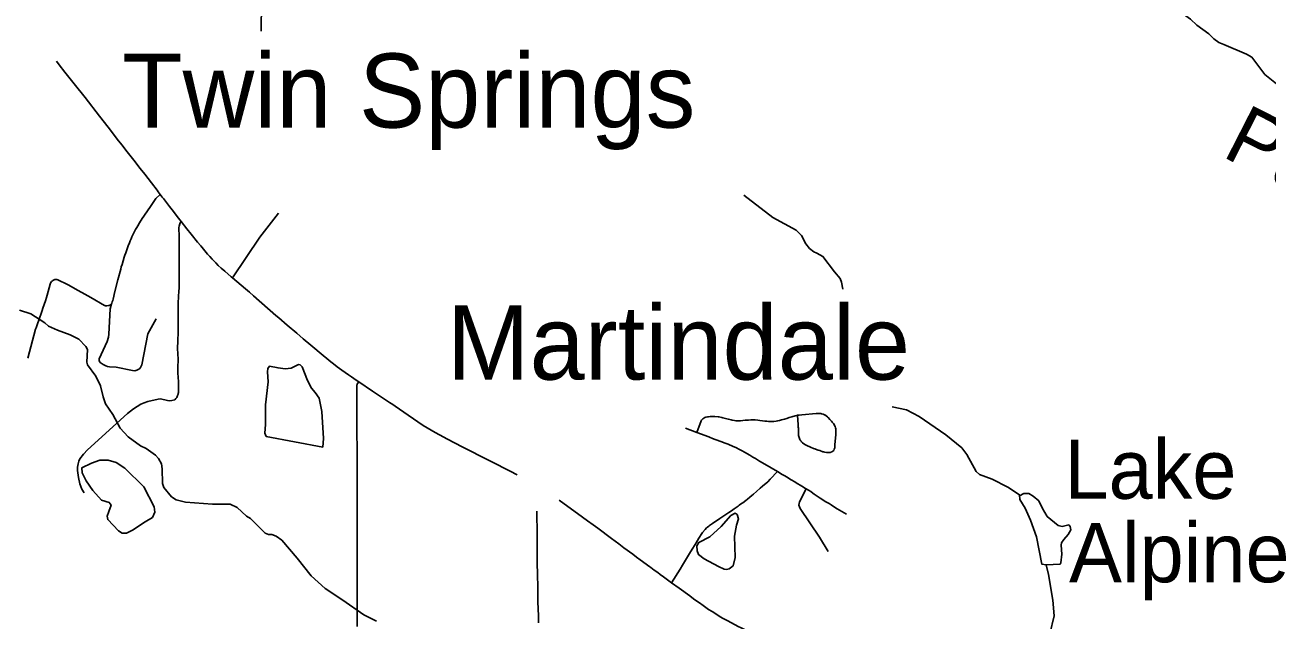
# Model space of a CAD drawing. Extents: x -19 to 366, y -4 to 359.
# Drawn here: x 143.105 to 144.78, y 189.689 to 190.492 of the extents above; entities that cross this region are included whole.
import ezdxf

# ---------------------------------------------------------------- set-up
doc = ezdxf.new("R2010")
doc.units = 0
for name, color, linetype in [('Level 24', 7, 'Continuous'), ('Level 31', 7, 'Continuous'), ('Level 32', 7, 'Continuous'), ('Level 35', 7, 'Continuous'), ('Level 60', 7, 'Continuous')]:
    doc.layers.add(name, color=color, linetype=linetype)

msp = doc.modelspace()

# ---------------------------------------------------------------- linework, layer by layer
at = {"layer": 'Level 31'}
for points in [[(143.2873, 190.2627), (143.2846, 190.2662), (143.2831, 190.2687), (143.2756, 190.2784), (143.2666, 190.2901), (143.2603, 190.2981), (143.2517, 190.3091), (143.241, 190.3227), (143.2358, 190.3293), (143.231, 190.3354), (143.217, 190.3536), (143.2053, 190.3686), (143.1859, 190.3935), (143.1713, 190.412), (143.1588, 190.4279), (143.151, 190.4379), (143.1473, 190.4426)], [(143.2873, 190.2627), (143.2815, 190.2572), (143.2786, 190.2533), (143.2768, 190.2507), (143.275, 190.248), (143.2691, 190.2394), (143.267, 190.2364), (143.2652, 190.2338), (143.263, 190.2305), (143.2594, 190.2248), (143.2569, 190.2207), (143.2557, 190.2185), (143.254, 190.2155), (143.2513, 190.2102), (143.2492, 190.2056), (143.248, 190.2028), (143.247, 190.2005), (143.2459, 190.1976), (143.2442, 190.1934), (143.2408, 190.1842), (143.2397, 190.181), (143.2388, 190.1784), (143.2358, 190.1685), (143.2347, 190.1651), (143.234, 190.1623), (143.2301, 190.1478), (143.2262, 190.1321), (143.2238, 190.1218), (143.2233, 190.1198), (143.2227, 190.1179), (143.2221, 190.1164), (143.2216, 190.1155)], [(143.2873, 190.2627), (143.2899, 190.2593), (143.2916, 190.2575), (143.2998, 190.2468), (143.3033, 190.2423), (143.3121, 190.2308), (143.3156, 190.2263)], [(143.3848, 190.1504), (143.383, 190.1519), (143.3743, 190.1595), (143.3696, 190.1636), (143.3656, 190.1672), (143.3622, 190.1705), (143.3574, 190.1754), (143.3541, 190.179), (143.3512, 190.1824), (143.3419, 190.1934), (143.3376, 190.1986), (143.3289, 190.2095), (143.3233, 190.2165), (143.3156, 190.2263)], [(143.2216, 190.1155), (143.221, 190.1149), (143.2201, 190.1142), (143.2186, 190.1133), (143.2179, 190.113), (143.2174, 190.1129), (143.2155, 190.1126), (143.2143, 190.1126), (143.2134, 190.1127), (143.2127, 190.1129), (143.212, 190.1132), (143.1937, 190.1239), (143.1817, 190.1307), (143.176, 190.1339), (143.1641, 190.1403), (143.1615, 190.1417), (143.1502, 190.1474), (143.1492, 190.1478), (143.1481, 190.1482), (143.1468, 190.1482), (143.1456, 190.1481), (143.145, 190.148), (143.1444, 190.1478), (143.1434, 190.1474), (143.1425, 190.1469), (143.142, 190.1465), (143.1414, 190.146), (143.1408, 190.1454), (143.14, 190.1443), (143.1394, 190.1431), (143.1391, 190.142), (143.1348, 190.1268), (143.1339, 190.1238), (143.1325, 190.1195), (143.1291, 190.1093), (143.1281, 190.1062), (143.1231, 190.0918), (143.1225, 190.0899), (143.1199, 190.0831), (143.1191, 190.081), (143.109, 190.0419)], [(143.5549, 190.0101), (143.5515, 190.0124), (143.5452, 190.0167), (143.5413, 190.0195), (143.5323, 190.0259), (143.5259, 190.0305), (143.5211, 190.0342), (143.5172, 190.0373), (143.5118, 190.0417), (143.5068, 190.0458), (143.4903, 190.0597), (143.4801, 190.0682), (143.4713, 190.0757), (143.4586, 190.0865), (143.4471, 190.0964), (143.4433, 190.0998), (143.4132, 190.126), (143.4076, 190.1309), (143.4024, 190.1354), (143.3848, 190.1504)], [(143.2216, 190.1155), (143.2197, 190.1086), (143.2182, 190.0744), (143.2174, 190.0702), (143.2158, 190.0645), (143.2051, 190.0411), (143.2048, 190.0383), (143.2065, 190.0361), (143.2103, 190.0336), (143.2139, 190.0319), (143.2162, 190.031), (143.2189, 190.0304), (143.2277, 190.0297), (143.2499, 190.0254), (143.2529, 190.0251), (143.2558, 190.0258), (143.2592, 190.0278), (143.2609, 190.0296), (143.2625, 190.0331), (143.2705, 190.075), (143.2817, 190.0953)], [(143.553, 189.6799), (143.5529, 189.7075), (143.5529, 189.7196), (143.5529, 189.7286), (143.5528, 189.7397), (143.5528, 189.7433), (143.5527, 189.7504), (143.5527, 189.7584), (143.5526, 189.767), (143.5526, 189.7726), (143.5527, 189.784), (143.5526, 189.7967), (143.5526, 189.8101), (143.5526, 189.8196), (143.5526, 189.8231), (143.5527, 189.837), (143.5528, 189.8474), (143.5526, 189.8633), (143.5526, 189.8735), (143.5526, 189.8818), (143.5526, 189.8893), (143.5527, 189.8961), (143.5527, 189.9008), (143.5527, 189.9055), (143.5526, 189.9148), (143.5526, 189.922), (143.5525, 189.9389), (143.5524, 189.9548), (143.5524, 189.969), (143.5524, 189.9796), (143.5524, 189.9856), (143.5523, 189.9964), (143.5522, 190.0006), (143.5523, 190.0027), (143.5524, 190.0044), (143.5525, 190.0056), (143.5527, 190.0064), (143.553, 190.0073), (143.5533, 190.008), (143.5549, 190.0101)], [(143.7684, 189.8846), (143.759, 189.8894), (143.7334, 189.9026), (143.73, 189.9044), (143.6953, 189.9219), (143.6737, 189.9332), (143.6696, 189.9353), (143.6581, 189.9417), (143.6419, 189.9514), (143.6215, 189.9653), (143.6042, 189.9772), (143.601, 189.9794), (143.5964, 189.9824), (143.5734, 189.9977), (143.5549, 190.0101)], [(144.0108, 189.9418), (143.9955, 189.9477)], [(144.1194, 189.8891), (144.1023, 189.8992), (144.0954, 189.9033), (144.0898, 189.9065), (144.0864, 189.9085), (144.082, 189.9111), (144.0752, 189.9151), (144.0719, 189.917), (144.0682, 189.9189), (144.0631, 189.9214), (144.0599, 189.9229), (144.053, 189.9259), (144.0488, 189.9274), (144.0429, 189.9296), (144.037, 189.9318), (144.0339, 189.9329), (144.0311, 189.9341), (144.0288, 189.935), (144.0268, 189.9357), (144.0108, 189.9418)], [(144.1194, 189.8891), (144.1096, 189.8787), (144.1063, 189.8754), (144.0992, 189.8692), (144.096, 189.8665), (144.0912, 189.8622), (144.087, 189.8586), (144.0847, 189.8567), (144.0821, 189.8545), (144.0789, 189.852), (144.0766, 189.85), (144.0727, 189.8471), (144.0709, 189.8458), (144.068, 189.8437), (144.0665, 189.8426), (144.0611, 189.8386), (144.0595, 189.8374), (144.0563, 189.8353), (144.054, 189.8338), (144.0498, 189.8312), (144.0473, 189.8294), (144.0446, 189.8277), (144.0419, 189.8259), (144.0318, 189.8191), (144.0277, 189.8162), (144.0267, 189.8155), (144.0251, 189.8142), (144.0238, 189.813), (144.0219, 189.811), (144.0185, 189.8069), (144.0177, 189.8056), (144.0134, 189.7991), (144.0097, 189.7929), (144.0052, 189.7858), (144.0022, 189.7807), (143.9982, 189.774), (143.9916, 189.7626), (143.9884, 189.7573), (143.9768, 189.7391)], [(144.158, 189.8659), (144.1573, 189.8663), (144.1523, 189.8695), (144.1446, 189.8739), (144.1427, 189.875), (144.1379, 189.8781), (144.1358, 189.8794), (144.1327, 189.8814), (144.1286, 189.8839), (144.126, 189.8852), (144.1194, 189.8891)], [(144.158, 189.8659), (144.1491, 189.8484), (144.1482, 189.8436), (144.1499, 189.8394), (144.1761, 189.8004), (144.1879, 189.7811)], [(144.2127, 189.8315), (144.2, 189.8387), (144.1963, 189.8411), (144.1919, 189.844), (144.189, 189.8458), (144.1873, 189.8467), (144.1839, 189.8488), (144.1806, 189.8511), (144.1771, 189.8533), (144.1729, 189.8558), (144.1714, 189.8568), (144.1689, 189.8585), (144.1672, 189.8598), (144.1643, 189.862), (144.1613, 189.8638), (144.158, 189.8659)], [(143.9768, 189.7391), (143.9695, 189.7444), (143.9658, 189.7471), (143.9615, 189.7503), (143.9581, 189.7528), (143.9534, 189.7562), (143.9487, 189.7597), (143.9473, 189.7607), (143.9345, 189.7701), (143.9295, 189.7737), (143.9243, 189.7778), (143.9125, 189.7864), (143.9055, 189.7916), (143.8958, 189.7989), (143.8771, 189.8126), (143.8711, 189.817), (143.8633, 189.8226), (143.8565, 189.8275), (143.8252, 189.8505)], [(143.7949, 189.8358), (143.795, 189.8304), (143.795, 189.8272), (143.7955, 189.8119), (143.7955, 189.8084), (143.7954, 189.7925), (143.7953, 189.7861), (143.7953, 189.783), (143.7954, 189.772), (143.7955, 189.7671), (143.7959, 189.749), (143.7963, 189.7343), (143.7964, 189.7301), (143.7964, 189.7228), (143.7965, 189.7182), (143.7966, 189.7133), (143.7972, 189.6943), (143.7973, 189.6851)], [(144.0894, 189.669), (144.0789, 189.674), (144.0724, 189.6772), (144.0695, 189.6786), (144.0673, 189.6797), (144.0616, 189.6827), (144.0524, 189.6876), (144.0463, 189.6909), (144.0424, 189.6932), (144.0391, 189.6952), (144.0312, 189.7001), (144.0265, 189.7032), (144.0193, 189.7083), (144.0142, 189.7118), (144.0095, 189.7152), (144.0064, 189.7175), (144.0011, 189.7214), (143.9869, 189.7317), (143.9768, 189.7391)]]:
    msp.add_lwpolyline(points, dxfattribs=at)
at = {"layer": 'Level 32'}
for points in [[(143.426, 190.7147), (143.4234, 190.4833)], [(143.4469, 190.2377), (143.4214, 190.2053), (143.3848, 190.1504)], [(143.3156, 190.2263), (143.3142, 190.2245), (143.3136, 190.2234), (143.3127, 190.2201), (143.3124, 190.2184), (143.3124, 190.2167), (143.3127, 190.2073), (143.3128, 190.2055), (143.313, 190.1775), (143.313, 190.1561), (143.3128, 190.1359), (143.3126, 190.1327), (143.3117, 190.1166), (143.3115, 190.1125), (143.3114, 190.1094), (143.3114, 190.1073), (143.3114, 190.1019), (143.3114, 190.0996), (143.3115, 190.0938), (143.3115, 190.0901), (143.3114, 190.0871), (143.3114, 190.0827), (143.3115, 190.0788), (143.3114, 190.0752), (143.3113, 190.0731), (143.3112, 190.0693), (143.3109, 190.0637), (143.3107, 190.0568), (143.3107, 190.0552), (143.3108, 190.0536), (143.311, 190.0494), (143.3112, 190.0455), (143.3113, 190.0428), (143.3113, 190.0363), (143.3112, 190.0337), (143.3111, 190.0288), (143.311, 190.0264), (143.311, 190.0236), (143.3112, 190.0207), (143.3114, 190.0173), (143.3119, 190.0091), (143.312, 190.0067), (143.3121, 190.0037), (143.3121, 190.0019), (143.3121, 189.9988), (143.3121, 189.9972), (143.3119, 189.9956), (143.3117, 189.9942), (143.3115, 189.9935), (143.3108, 189.9917), (143.3105, 189.991), (143.31, 189.9901), (143.3095, 189.9891), (143.3084, 189.9876), (143.3068, 189.9858), (143.3028, 189.9849), (143.2999, 189.9846), (143.2969, 189.9851), (143.2875, 189.987), (143.2847, 189.9868), (143.2704, 189.9835), (143.2655, 189.9818), (143.2613, 189.9799), (143.2511, 189.9736), (143.243, 189.9673), (143.1892, 189.9182), (143.1837, 189.9126), (143.179, 189.9062), (143.1775, 189.903), (143.1765, 189.8993), (143.176, 189.8952), (143.176, 189.8905), (143.177, 189.881), (143.179, 189.8727), (143.1816, 189.8654), (143.1846, 189.8602)], [(144.1466, 189.965), (144.1456, 189.9648), (144.1432, 189.9641), (144.139, 189.9631), (144.1351, 189.9619), (144.132, 189.9608), (144.1291, 189.9599), (144.1269, 189.9592), (144.1249, 189.9587), (144.1224, 189.9581), (144.1198, 189.9576), (144.1178, 189.9571), (144.1146, 189.9566), (144.1125, 189.9565), (144.1093, 189.9566), (144.1073, 189.9567), (144.1049, 189.9569), (144.1022, 189.9572), (144.0991, 189.9577), (144.0958, 189.9581), (144.0932, 189.9584), (144.0894, 189.9588), (144.0878, 189.9589), (144.0852, 189.9589), (144.0836, 189.9589), (144.0805, 189.9586), (144.0758, 189.9582), (144.0727, 189.9578), (144.0696, 189.9576), (144.068, 189.9575), (144.066, 189.9575), (144.0634, 189.9577), (144.0614, 189.958), (144.0582, 189.9586), (144.0572, 189.9588), (144.0554, 189.9592), (144.0533, 189.9597), (144.0511, 189.9604), (144.046, 189.9617), (144.0444, 189.9621), (144.0406, 189.9629), (144.0395, 189.963), (144.035, 189.9634), (144.0328, 189.9635), (144.0308, 189.9635), (144.0286, 189.9633), (144.0265, 189.963), (144.025, 189.9628), (144.023, 189.9623), (144.0216, 189.9619), (144.0187, 189.9603), (144.0182, 189.9598), (144.0172, 189.9585), (144.0165, 189.9575), (144.0108, 189.9418)], [(144.1466, 189.965), (144.1473, 189.952), (144.1475, 189.949), (144.1476, 189.9475), (144.1478, 189.9433), (144.1479, 189.9407), (144.1479, 189.939), (144.148, 189.9376), (144.1492, 189.9336), (144.1497, 189.9323), (144.1501, 189.9314), (144.1512, 189.9299), (144.1519, 189.929), (144.1524, 189.9285), (144.1532, 189.9278), (144.1564, 189.9257), (144.1591, 189.9242), (144.1638, 189.9221), (144.1681, 189.9204), (144.1698, 189.9197), (144.1707, 189.9194), (144.1745, 189.9181), (144.1761, 189.9175), (144.1766, 189.9173), (144.1808, 189.9159), (144.1824, 189.9155), (144.1829, 189.9154), (144.1856, 189.915), (144.1872, 189.9149), (144.1886, 189.9149), (144.1905, 189.9149), (144.1927, 189.9155), (144.1943, 189.9165), (144.1953, 189.9175), (144.196, 189.9193), (144.1966, 189.9213), (144.1969, 189.9242), (144.1969, 189.9253), (144.1983, 189.9389), (144.1983, 189.9438), (144.198, 189.9465), (144.1977, 189.9479), (144.1972, 189.9497), (144.1965, 189.9511), (144.1957, 189.9525), (144.1949, 189.9537), (144.1937, 189.9552), (144.1933, 189.9558), (144.1923, 189.9569), (144.1901, 189.9594), (144.1878, 189.9621), (144.1869, 189.963), (144.1852, 189.9643), (144.1834, 189.9655), (144.183, 189.9657), (144.181, 189.9665), (144.1804, 189.9667), (144.1787, 189.967), (144.1778, 189.9672), (144.1762, 189.9673), (144.1751, 189.9674), (144.1714, 189.9674), (144.1521, 189.9656), (144.1488, 189.9652), (144.1466, 189.965)]]:
    msp.add_lwpolyline(points, dxfattribs=at)
at = {"layer": 'Level 35'}
for points in [[(144.5984, 190.55), (144.6188, 190.5349), (144.6464, 190.5209), (144.6763, 190.4994), (144.6848, 190.4913), (144.701, 190.4796), (144.7079, 190.473), (144.7147, 190.468), (144.7212, 190.465), (144.7516, 190.4519), (144.759, 190.4479), (144.7766, 190.4248), (144.7966, 190.4086)], [(144.2075, 190.1349), (144.2057, 190.1447), (144.2038, 190.1494), (144.1962, 190.1585), (144.1807, 190.1793), (144.1726, 190.1838), (144.1684, 190.1855), (144.1625, 190.19), (144.1577, 190.1963), (144.1518, 190.2077), (144.1447, 190.2146), (144.113, 190.2318), (144.0741, 190.2618)], [(143.0975, 190.1066), (143.1127, 190.1019), (143.1319, 190.0898), (143.1367, 190.0853), (143.1487, 190.0798), (143.166, 190.0736), (143.1774, 190.0676), (143.1871, 190.0578), (143.1892, 190.0536), (143.1883, 190.0365), (143.1891, 190.0329), (143.2005, 190.0178), (143.2069, 190.0047), (143.2103, 189.9897), (143.2136, 189.9804), (143.2232, 189.9662), (143.2333, 189.9478), (143.2443, 189.9359), (143.2607, 189.9238), (143.2683, 189.9201), (143.2811, 189.9112), (143.2851, 189.9065), (143.2889, 189.8995), (143.2901, 189.8926), (143.2905, 189.8729), (143.2921, 189.8676), (143.3027, 189.8551), (143.309, 189.851), (143.3214, 189.8476), (143.358, 189.8451), (143.3817, 189.8452), (143.391, 189.8407), (143.4036, 189.829), (143.4089, 189.8256), (143.4289, 189.8059), (143.4333, 189.8042), (143.4377, 189.804), (143.4436, 189.802), (143.4514, 189.7965), (143.4721, 189.7721), (143.4907, 189.7484), (143.5095, 189.7312), (143.5333, 189.7154), (143.5618, 189.6956), (143.5788, 189.6871)], [(143.4301, 189.9365), (143.4282, 189.9409), (143.4293, 189.9525), (143.4293, 189.9789), (143.4328, 190.01), (143.432, 190.0235), (143.4322, 190.0282), (143.4348, 190.0313), (143.4462, 190.0289), (143.4559, 190.0278), (143.464, 190.0287), (143.4735, 190.0337), (143.476, 190.033), (143.4788, 190.0303), (143.4859, 190.0121), (143.4913, 190.0017), (143.496, 189.9958), (143.5018, 189.9879), (143.5054, 189.9703), (143.5073, 189.9336), (143.5064, 189.9222)], [(144.4089, 189.8786), (144.3917, 189.8852), (144.3875, 189.8893), (144.3748, 189.9119), (144.368, 189.9209), (144.3465, 189.9387), (144.3105, 189.9632), (144.2936, 189.9725), (144.2742, 189.9763)], [(143.5064, 189.9222), (143.4301, 189.9365)], [(143.267, 189.8212), (143.2771, 189.8271), (143.2799, 189.8341), (143.2793, 189.8413), (143.2651, 189.8684), (143.2394, 189.8938), (143.2278, 189.9013), (143.2173, 189.9043), (143.206, 189.9044), (143.1946, 189.9006), (143.1817, 189.8943), (143.1819, 189.8874), (143.1875, 189.8766), (143.1965, 189.8634), (143.2081, 189.8507), (143.2185, 189.8475), (143.221, 189.8439), (143.2182, 189.835), (143.2158, 189.8289), (143.2166, 189.8242), (143.231, 189.8092), (143.2362, 189.806), (143.2419, 189.8061), (143.25, 189.8101)], [(144.4867, 189.6703), (144.4923, 189.6944), (144.4908, 189.7155), (144.4848, 189.7502), (144.4817, 189.7633), (144.476, 189.764), (144.4685, 189.801), (144.4606, 189.8234), (144.4535, 189.8397), (144.4464, 189.8516), (144.4457, 189.8577), (144.4299, 189.8682), (144.4089, 189.8786)], [(144.4458, 189.8565), (144.4515, 189.8594), (144.4582, 189.8594), (144.4641, 189.856), (144.4717, 189.8494), (144.4767, 189.8394), (144.4832, 189.8286), (144.498, 189.8165), (144.5031, 189.815), (144.5122, 189.8171), (144.5139, 189.8149), (144.5149, 189.8105), (144.5113, 189.804), (144.5053, 189.7974), (144.5025, 189.7928), (144.5017, 189.7896), (144.5029, 189.7778), (144.5014, 189.766), (144.5005, 189.7643), (144.4817, 189.7633)], [(144.0208, 189.7714), (144.0132, 189.777), (144.0111, 189.7822), (144.0109, 189.7888), (144.0133, 189.7936), (144.0281, 189.8012), (144.0436, 189.815), (144.0568, 189.8298), (144.0625, 189.8329), (144.0652, 189.831), (144.0667, 189.8255), (144.0641, 189.8166), (144.0613, 189.8017), (144.0622, 189.7733), (144.0596, 189.7619), (144.0545, 189.7579), (144.0507, 189.7569), (144.0475, 189.7573), (144.0399, 189.761)], [(143.25, 189.8101), (143.267, 189.8212)], [(144.0208, 189.7714), (144.0399, 189.761)]]:
    msp.add_lwpolyline(points, dxfattribs=at)
at = {"layer": 'Level 60'}
for points in [[(146.7783, 1.697), (146.5788, 10.3131), (146.3785, 18.9294), (146.1776, 27.5458), (145.9759, 36.1624), (145.7736, 44.7791), (145.5705, 53.396), (145.3668, 62.013), (145.1624, 70.6301), (144.9572, 79.2474), (144.7514, 87.8648), (144.5449, 96.4823), (144.3377, 105.1), (144.1299, 113.7179), (143.9213, 122.3359), (143.712, 130.954), (143.5021, 139.5723), (143.2915, 148.1907), (143.0802, 156.8092), (142.8682, 165.4279), (142.6555, 174.0468), (142.4422, 182.6658), (142.2282, 191.2849), (142.0135, 199.9042), (141.7981, 208.5236), (141.582, 217.1432), (141.3653, 225.7629), (141.1479, 234.3828), (140.9298, 243.0028), (140.711, 251.623), (140.4916, 260.2433), (140.2715, 268.8638), (140.0508, 277.4844), (139.8293, 286.1051), (139.6072, 294.726), (139.3845, 303.3471), (139.161, 311.9683), (138.937, 320.5896), (138.7122, 329.2111), (138.4868, 337.8328), (138.2607, 346.4546)], [(0, 189.5162), (7.1121, 189.5206), (14.2243, 189.5339), (21.3364, 189.556), (28.4484, 189.5869), (35.5605, 189.6267), (42.6725, 189.6754), (49.7844, 189.7329), (56.8962, 189.7992), (64.0079, 189.8744), (71.1196, 189.9584), (78.2311, 190.0512), (85.3425, 190.1529), (92.4538, 190.2635), (99.5649, 190.3829), (106.6759, 190.5111), (113.7867, 190.6482), (120.8974, 190.7941), (128.0078, 190.9489), (135.1181, 191.1125), (142.2282, 191.2849), (149.338, 191.4662), (156.4476, 191.6563), (163.5569, 191.8553), (170.666, 192.0631), (177.7749, 192.2798), (184.8835, 192.5053), (191.9917, 192.7396), (199.0997, 192.9828), (206.2074, 193.2348), (213.3147, 193.4956), (220.4218, 193.7653), (227.5285, 194.0438), (234.6348, 194.3312), (241.7408, 194.6274), (248.8464, 194.9324), (255.9516, 195.2463), (263.0564, 195.569), (270.1608, 195.9005), (277.2648, 196.2409), (284.3683, 196.5901), (291.4715, 196.9481), (298.5741, 197.315), (305.6763, 197.6907), (312.7781, 198.0753), (319.8793, 198.4686), (326.9801, 198.8708), (334.0804, 199.2818), (341.1801, 199.7017)], [(0, 180.8999), (7.1228, 180.9044), (14.2457, 180.9176), (21.3685, 180.9397), (28.4912, 180.9706), (35.614, 181.0103), (42.7366, 181.0589), (49.8592, 181.1163), (56.9818, 181.1825), (64.1042, 181.2575), (71.2266, 181.3414), (78.3488, 181.4341), (85.4709, 181.5357), (92.5929, 181.646), (99.7147, 181.7652), (106.8364, 181.8933), (113.9579, 182.0301), (121.0793, 182.1758), (128.2005, 182.3303), (135.3214, 182.4936), (142.4422, 182.6658), (149.5627, 182.8468), (156.683, 183.0366), (163.8031, 183.2352), (170.9229, 183.4427), (178.0425, 183.659), (185.1617, 183.8841), (192.2807, 184.1181), (199.3994, 184.3608), (206.5178, 184.6124), (213.6359, 184.8728), (220.7537, 185.1421), (227.8711, 185.4201), (234.9881, 185.707), (242.1048, 186.0027), (249.2212, 186.3073), (256.3371, 186.6206), (263.4526, 186.9428), (270.5678, 187.2738), (277.6825, 187.6136), (284.7968, 187.9622), (291.9107, 188.3197), (299.0241, 188.6859), (306.1371, 189.061), (313.2495, 189.4449), (320.3615, 189.8377), (327.4731, 190.2392), (334.5841, 190.6495), (341.6946, 191.0687)]]:
    msp.add_spline(points, degree=3, dxfattribs=at)

# ---------------------------------------------------------------- texts
at = {"layer": 'Level 24'}
for s, p in [('Twin Springs', (143.2358, 190.353)), ('Martindale', (143.6739, 190.0131))]:
    msp.add_text(s, height=0.1, dxfattribs=at).set_placement(p)
at = {"layer": 'Level 35'}
msp.add_text('Payne', height=0.08, rotation=332.9792, dxfattribs=at).set_placement((144.7169, 190.315))
for s, p in [('Lake', (144.5063, 189.8523)), ('Alpine', (144.5125, 189.7397))]:
    msp.add_text(s, height=0.08, dxfattribs=at).set_placement(p)

doc.saveas('drawing.dxf')
